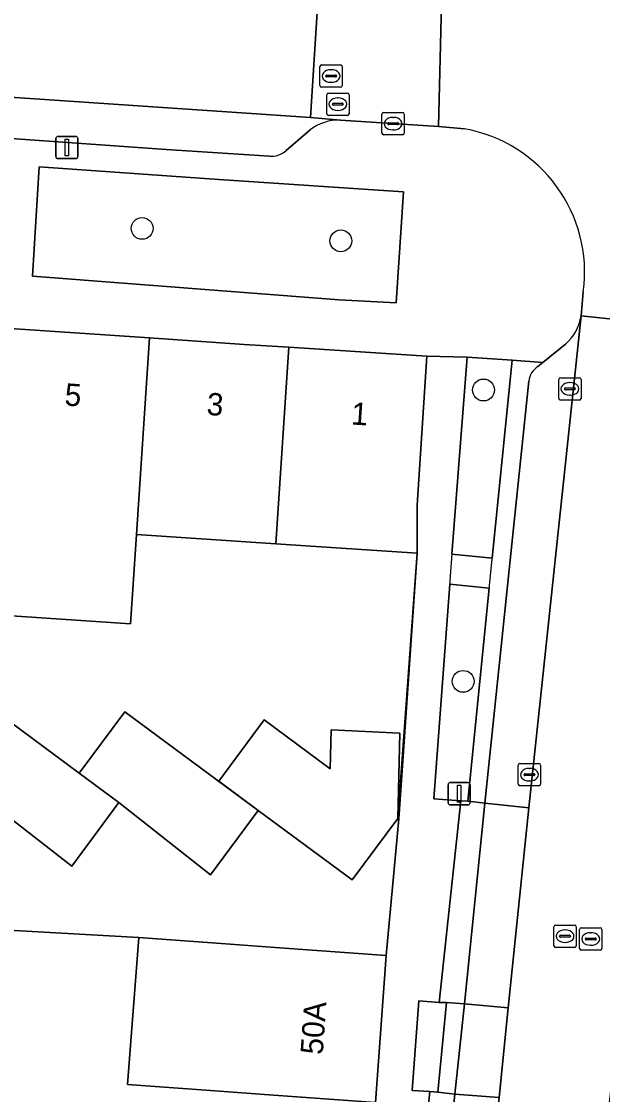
# Model space of a CAD drawing. Extents: x 163008 to 163854, y 382777 to 383982.
# Drawn here: x 163356.1 to 163382.15, y 383407.26 to 383455.36 of the extents above; entities that cross this region are included whole.
import ezdxf

# ---------------------------------------------------------------- set-up
doc = ezdxf.new("R2010")
doc.units = 0
for name, color, linetype in [('IMGEO_Boom', 7, 'Continuous'), ('IMGEO_Erf', 7, 'Continuous'), ('IMGEO_Groenvoorziening', 7, 'Continuous'), ('IMGEO_Haag', 7, 'Continuous'), ('IMGEO_Kolk', 7, 'Continuous'), ('IMGEO_Lichtmast', 7, 'Continuous'), ('IMGEO_Muur', 7, 'Continuous'), ('IMGEO_Pand', 7, 'Continuous'), ('IMGEO_Pand_nummerreeks', 7, 'Continuous'), ('IMGEO_Parkeervlak_open', 7, 'Continuous'), ('IMGEO_Rijbaan_lokaal_gesloten', 7, 'Continuous'), ('IMGEO_Rijbaan_lokaal_open', 7, 'Continuous'), ('IMGEO_Rioolput', 7, 'Continuous'), ('IMGEO_Voetpad_open', 7, 'Continuous')]:
    doc.layers.add(name, color=color, linetype=linetype)

msp = doc.modelspace()

# ---------------------------------------------------------------- linework, layer by layer
at = {"layer": 'IMGEO_Boom'}
for centre in [(163361.508, 383446.085), (163370.415, 383445.525), (163376.813, 383438.842), (163375.899, 383425.781)]:
    msp.add_circle(centre, 0.489, dxfattribs=at)
at = {"layer": 'IMGEO_Erf'}
for points in [[(163354.485, 383424.772), (163358.694, 383421.659), (163360.729, 383424.414), (163366.715, 383419.991), (163366.716, 383419.993), (163364.945, 383421.302), (163366.979, 383424.055), (163369.943, 383421.865), (163369.984, 383423.61), (163373.056, 383423.457), (163372.965, 383419.631), (163373.021, 383419.626), (163373.836, 383431.523), (163368.847, 383431.854), (163367.503, 383431.943), (163361.256, 383432.357), (163360.991, 383428.366), (163354.75, 383428.78)], [(163371.976, 383406.904), (163366.99, 383407.265), (163364.575, 383407.44), (163360.853, 383407.71), (163361.363, 383414.293), (163347.544, 383415.083), (163347.559, 383415.293), (163344.319, 383415.528), (163343.759, 383407.795), (163346.995, 383407.508), (163346.479, 383400.372)]]:
    msp.add_lwpolyline(points, dxfattribs=at)
at = {"layer": 'IMGEO_Groenvoorziening'}
for points in [[(163356.9, 383448.85), (163356.6, 383443.943), (163370.344, 383442.89), (163372.896, 383442.753), (163373.224, 383447.721), (163364.948, 383448.28)], [(163378.098, 383440.173), (163376.078, 383440.318), (163375.398, 383431.486), (163377.207, 383431.304)], [(163377.072, 383429.961), (163375.298, 383430.139), (163374.584, 383420.52), (163375.79, 383420.431), (163376.112, 383420.409)], [(163374.762, 383407.365), (163375.159, 383411.39), (163374.832, 383411.393), (163373.91, 383411.461), (163373.612, 383407.449), (163374.41, 383407.39)]]:
    msp.add_lwpolyline(points, close=True, dxfattribs=at)
at = {"layer": 'IMGEO_Haag'}
for points in [[(163378.098, 383440.173), (163376.078, 383440.318), (163375.415, 383431.713), (163374.584, 383420.52), (163375.79, 383420.431), (163376.112, 383420.409)], [(163374.762, 383407.365), (163375.159, 383411.39), (163374.832, 383411.393), (163373.91, 383411.461), (163373.612, 383407.449), (163374.41, 383407.39)]]:
    msp.add_lwpolyline(points, close=True, dxfattribs=at)
at = {"layer": 'IMGEO_Kolk'}
for p, q in [((163372.26, 383450.354), (163372.26, 383451.206)), ((163372.335, 383451.28), (163373.187, 383451.28)), ((163372.748, 383451.06), (163372.773, 383451.06)), ((163373.261, 383451.206), (163373.261, 383450.354)), ((163372.519, 383450.774), (163372.519, 383450.786)), ((163372.957, 383450.737), (163372.559, 383450.737)), ((163372.562, 383450.823), (163372.96, 383450.823)), ((163372.771, 383450.5), (163372.746, 383450.5)), ((163373.003, 383450.786), (163373.003, 383450.774)), ((163373.187, 383450.28), (163372.335, 383450.28)), ((163380.261, 383439.391), (163381.113, 383439.391)), ((163380.186, 383438.465), (163380.186, 383439.317)), ((163380.445, 383438.885), (163380.445, 383438.897)), ((163380.488, 383438.934), (163380.886, 383438.934)), ((163380.674, 383439.171), (163380.699, 383439.171)), ((163380.929, 383438.897), (163380.929, 383438.885)), ((163381.187, 383439.317), (163381.187, 383438.465)), ((163381.113, 383438.391), (163380.261, 383438.391)), ((163380.883, 383438.848), (163380.485, 383438.848)), ((163380.697, 383438.611), (163380.672, 383438.611)), ((163378.447, 383422.099), (163379.299, 383422.099)), ((163378.372, 383421.173), (163378.372, 383422.025)), ((163378.631, 383421.593), (163378.631, 383421.605)), ((163379.069, 383421.556), (163378.671, 383421.556)), ((163378.674, 383421.642), (163379.072, 383421.642)), ((163378.86, 383421.879), (163378.885, 383421.879)), ((163379.115, 383421.605), (163379.115, 383421.593)), ((163379.373, 383422.025), (163379.373, 383421.173)), ((163379.299, 383421.099), (163378.447, 383421.099)), ((163378.883, 383421.319), (163378.858, 383421.319))]:
    msp.add_line(p, q, dxfattribs=at)
for points in [[(163372.26, 383450.354), (163372.26, 383451.206)], [(163372.335, 383451.28), (163373.187, 383451.28)], [(163373.261, 383451.206), (163373.261, 383450.354)], [(163373.187, 383450.28), (163372.335, 383450.28)], [(163380.261, 383439.391), (163381.113, 383439.391)], [(163380.186, 383438.465), (163380.186, 383439.317)], [(163381.187, 383439.317), (163381.187, 383438.465)], [(163381.113, 383438.391), (163380.261, 383438.391)], [(163378.447, 383422.099), (163379.299, 383422.099)], [(163378.372, 383421.173), (163378.372, 383422.025)], [(163379.373, 383422.025), (163379.373, 383421.173)], [(163379.299, 383421.099), (163378.447, 383421.099)]]:
    msp.add_lwpolyline(points, dxfattribs=at)
for centre, radius, start, end in [((163372.337, 383451.204), 0.0765, 91.552, 178.448), ((163372.337, 383451.204), 0.0765, 91.552, 178.448), ((163373.185, 383451.204), 0.0765, 1.552, 88.448), ((163373.185, 383451.204), 0.0765, 1.552, 88.448), ((163372.559, 383450.783), 0.0403, 85.8775, 175.7526), ((163372.556, 383450.773), 0.0366, 178.938, 274.7102), ((163372.96, 383450.78), 0.043, 264.8664, 352.4533), ((163372.964, 383450.785), 0.0386, 1.7309, 96.639), ((163372.337, 383450.356), 0.0765, 181.552, 268.448), ((163372.337, 383450.356), 0.0765, 181.552, 268.448), ((163373.185, 383450.356), 0.0765, 271.552, 358.448), ((163373.185, 383450.356), 0.0765, 271.552, 358.448), ((163380.263, 383439.315), 0.0765, 91.552, 178.448), ((163380.263, 383439.315), 0.0765, 91.552, 178.448), ((163381.111, 383439.315), 0.0765, 1.552, 88.448), ((163381.111, 383439.315), 0.0765, 1.552, 88.448), ((163380.485, 383438.894), 0.0403, 85.8775, 175.7526), ((163380.482, 383438.884), 0.0366, 178.938, 274.7102), ((163380.886, 383438.891), 0.043, 264.8664, 352.4533), ((163380.89, 383438.896), 0.0386, 1.7309, 96.639), ((163380.263, 383438.467), 0.0765, 181.552, 268.448), ((163380.263, 383438.467), 0.0765, 181.552, 268.448), ((163381.111, 383438.467), 0.0765, 271.552, 358.448), ((163381.111, 383438.467), 0.0765, 271.552, 358.448), ((163378.449, 383422.023), 0.0765, 91.552, 178.448), ((163378.449, 383422.023), 0.0765, 91.552, 178.448), ((163379.297, 383422.023), 0.0765, 1.552, 88.448), ((163379.297, 383422.023), 0.0765, 1.552, 88.448), ((163378.671, 383421.602), 0.0403, 85.8775, 175.7526), ((163378.668, 383421.592), 0.0366, 178.938, 274.7102), ((163379.072, 383421.599), 0.043, 264.8664, 352.4533), ((163379.076, 383421.604), 0.0386, 1.7309, 96.639), ((163378.449, 383421.175), 0.0765, 181.552, 268.448), ((163378.449, 383421.175), 0.0765, 181.552, 268.448), ((163379.297, 383421.175), 0.0765, 271.552, 358.448), ((163379.297, 383421.175), 0.0765, 271.552, 358.448)]:
    msp.add_arc(centre, radius, start, end, dxfattribs=at)
for centre, major_axis, ratio, start_param, end_param in [((163372.747, 383450.78), (-0.387, 0.002), 0.722429, 4.712389, 7.853982), ((163372.772, 383450.78), (-0.39, 0.002), 0.717154, 1.570796, 4.712389), ((163380.673, 383438.891), (-0.387, 0.002), 0.722429, 4.712389, 7.853982), ((163380.698, 383438.891), (-0.39, 0.002), 0.717154, 1.570796, 4.712389), ((163378.859, 383421.599), (-0.387, 0.002), 0.722429, 4.712389, 7.853982), ((163378.884, 383421.599), (-0.39, 0.002), 0.717154, 1.570796, 4.712389)]:
    msp.add_ellipse(centre, major_axis=major_axis, ratio=ratio, start_param=start_param, end_param=end_param, dxfattribs=at)
at = {"layer": 'IMGEO_Lichtmast'}
for p, q in [((163357.64, 383449.311), (163357.64, 383450.111)), ((163357.64, 383450.111), (163357.64, 383449.311)), ((163357.74, 383450.211), (163358.53, 383450.211)), ((163358.53, 383450.211), (163357.74, 383450.211)), ((163358.63, 383450.111), (163358.63, 383449.311)), ((163358.63, 383449.311), (163358.63, 383450.111)), ((163358.53, 383449.211), (163357.74, 383449.211)), ((163357.74, 383449.211), (163358.53, 383449.211)), ((163375.224, 383420.346), (163375.224, 383421.146)), ((163375.224, 383421.146), (163375.224, 383420.346)), ((163375.324, 383421.246), (163376.114, 383421.246)), ((163376.114, 383421.246), (163375.324, 383421.246)), ((163376.214, 383421.146), (163376.214, 383420.346)), ((163376.214, 383420.346), (163376.214, 383421.146)), ((163376.114, 383420.246), (163375.324, 383420.246)), ((163375.324, 383420.246), (163376.114, 383420.246))]:
    msp.add_line(p, q, dxfattribs=at)
for points in [[(163358.06, 383450.086), (163358.21, 383450.086), (163358.21, 383449.336), (163358.06, 383449.336), (163358.06, 383450.086)], [(163375.644, 383421.121), (163375.794, 383421.121), (163375.794, 383420.371), (163375.644, 383420.371), (163375.644, 383421.121)]]:
    msp.add_lwpolyline(points, dxfattribs=at)
for centre, start, end in [((163357.74, 383450.111), 90, 180), ((163357.74, 383450.111), 90, 180), ((163358.53, 383450.111), 0, 90), ((163358.53, 383450.111), 360, 90), ((163357.74, 383449.311), 180, 270), ((163357.74, 383449.311), 180, 270), ((163358.53, 383449.311), 270, 0), ((163358.53, 383449.311), 270, 0), ((163375.324, 383421.146), 90, 180), ((163375.324, 383421.146), 90, 180), ((163376.114, 383421.146), 0, 90), ((163376.114, 383421.146), 360, 90), ((163375.324, 383420.346), 180, 270), ((163375.324, 383420.346), 180, 270), ((163376.114, 383420.346), 270, 0), ((163376.114, 383420.346), 270, 0)]:
    msp.add_arc(centre, 0.1, start, end, dxfattribs=at)
at = {"layer": 'IMGEO_Muur'}
msp.add_lwpolyline([(163372.965, 383419.631), (163373.836, 383431.523)], dxfattribs=at)
at = {"layer": 'IMGEO_Pand'}
for points in [[(163361.841, 383441.183), (163355.6, 383441.597), (163355.015, 383432.771), (163354.75, 383428.78), (163360.991, 383428.366), (163361.256, 383432.357)], [(163368.087, 383440.756), (163366.077, 383440.884), (163361.841, 383441.183), (163361.256, 383432.357), (163367.503, 383431.943)], [(163368.087, 383440.756), (163367.503, 383431.943), (163368.847, 383431.854), (163373.836, 383431.523), (163373.843, 383433.675), (163374.27, 383440.362)], [(163358.694, 383421.659), (163354.485, 383424.772), (163352.45, 383422.017), (163354.226, 383420.705), (163358.365, 383417.503), (163360.47, 383420.347)], [(163358.694, 383421.659), (163360.47, 383420.347), (163364.577, 383417.102), (163366.715, 383419.991), (163360.729, 383424.414)], [(163366.979, 383424.055), (163364.945, 383421.302), (163366.716, 383419.993), (163370.931, 383416.878), (163372.965, 383419.631), (163373.056, 383423.457), (163369.984, 383423.61), (163369.943, 383421.865)], [(163371.976, 383406.904), (163372.453, 383413.489), (163367.467, 383413.85), (163365.053, 383414.025), (163361.363, 383414.293), (163360.853, 383407.71), (163364.575, 383407.44), (163366.99, 383407.265)]]:
    msp.add_lwpolyline(points, close=True, dxfattribs=at)
at = {"layer": 'IMGEO_Parkeervlak_open'}
for points in [[(163370.395, 383450.936), (163369.057, 383451.05), (163345.21, 383452.67), (163345.093, 383450.863), (163362.58, 383449.622), (163367.214, 383449.321)], [(163367.962, 383449.574), (163369.039, 383450.507)], [(163378.845, 383439.239), (163376.874, 383420.32), (163378.852, 383420.107), (163381.187, 383442.17)], [(163380.487, 383440.896), (163379.476, 383440.074), (163379.249, 383439.889)]]:
    msp.add_lwpolyline(points, dxfattribs=at)
msp.add_lwpolyline([(163377.924, 383411.145), (163375.962, 383411.327), (163375.524, 383407.276), (163377.509, 383407.129)], close=True, dxfattribs=at)
for centre, radius, start, end in [((163370.323, 383448.808), 2.13, 88.0494, 127.0624), ((163367.304, 383450.287), 0.97, 264.6764, 312.6983), ((163379.129, 383442.471), 2.08, 310.7599, 351.6668), ((163379.705, 383439.155), 0.864, 121.8492, 174.4257)]:
    msp.add_arc(centre, radius, start, end, dxfattribs=at)
at = {"layer": 'IMGEO_Rijbaan_lokaal_gesloten'}
for points in [[(163370.395, 383450.936), (163374.801, 383450.65), (163374.931, 383456.145), (163369.406, 383456.514), (163369.057, 383451.05)], [(163386.18, 383441.058), (163386.24, 383441.629), (163381.187, 383442.17), (163378.852, 383420.107), (163377.924, 383411.145), (163377.509, 383407.129), (163376.995, 383402.152), (163375.302, 383380.12), (163374.956, 383375.701), (163374.285, 383366.938), (163373.956, 383362.42), (163371.645, 383332.124), (163376.752, 383331.727), (163377.719, 383344.943), (163378.157, 383350.289), (163380.219, 383377.706), (163380.756, 383384.669), (163381.255, 383391.604), (163381.708, 383397.344), (163381.997, 383402.839), (163384.118, 383421.455)]]:
    msp.add_lwpolyline(points, close=True, dxfattribs=at)
for points in [[(163379.932, 383455.859), (163378.049, 383455.967), (163374.931, 383456.145), (163374.801, 383450.65), (163375.954, 383450.55)], [(163381.287, 383443.238), (163381.187, 383442.17), (163386.24, 383441.629)]]:
    msp.add_lwpolyline(points, dxfattribs=at)
msp.add_arc((163374.814, 383444.118), 6.532, 352.2597, 79.9506, dxfattribs=at)
at = {"layer": 'IMGEO_Rijbaan_lokaal_open'}
msp.add_lwpolyline([(163369.406, 383456.514), (163363.435, 383456.889), (163355.67, 383457.631), (163345.574, 383458.285), (163345.21, 383452.67), (163369.057, 383451.05)], close=True, dxfattribs=at)
msp.add_lwpolyline([(163347.544, 383415.083), (163361.363, 383414.293), (163365.053, 383414.025), (163367.467, 383413.85), (163372.453, 383413.489), (163373.021, 383419.621), (163373.021, 383419.626), (163372.965, 383419.631), (163370.931, 383416.878), (163366.716, 383419.993), (163366.715, 383419.991), (163364.577, 383417.102), (163360.47, 383420.347), (163358.365, 383417.503), (163354.226, 383420.705)], dxfattribs=at)
at = {"layer": 'IMGEO_Rioolput'}
for p, q in [((163369.48, 383452.49), (163369.48, 383453.342)), ((163369.555, 383453.416), (163370.407, 383453.416)), ((163370.481, 383453.342), (163370.481, 383452.49)), ((163369.739, 383452.91), (163369.739, 383452.922)), ((163370.177, 383452.873), (163369.779, 383452.873)), ((163369.782, 383452.959), (163370.18, 383452.959)), ((163369.968, 383453.196), (163369.993, 383453.196)), ((163370.223, 383452.922), (163370.223, 383452.91)), ((163370.407, 383452.416), (163369.555, 383452.416)), ((163369.991, 383452.636), (163369.966, 383452.636)), ((163369.784, 383451.226), (163369.784, 383452.078)), ((163369.859, 383452.152), (163370.711, 383452.152)), ((163370.272, 383451.932), (163370.297, 383451.932)), ((163370.785, 383452.078), (163370.785, 383451.226)), ((163370.043, 383451.646), (163370.043, 383451.658)), ((163370.481, 383451.609), (163370.083, 383451.609)), ((163370.086, 383451.695), (163370.484, 383451.695)), ((163370.295, 383451.372), (163370.27, 383451.372)), ((163370.527, 383451.658), (163370.527, 383451.646)), ((163370.711, 383451.152), (163369.859, 383451.152)), ((163380.042, 383414.858), (163380.894, 383414.858)), ((163379.967, 383413.932), (163379.967, 383414.784)), ((163380.226, 383414.352), (163380.226, 383414.364)), ((163380.269, 383414.401), (163380.667, 383414.401)), ((163380.455, 383414.638), (163380.48, 383414.638)), ((163380.71, 383414.364), (163380.71, 383414.352)), ((163380.968, 383414.784), (163380.968, 383413.932)), ((163381.119, 383413.808), (163381.119, 383414.66)), ((163381.194, 383414.734), (163382.046, 383414.734)), ((163381.607, 383414.514), (163381.632, 383414.514)), ((163382.12, 383414.66), (163382.12, 383413.808)), ((163380.894, 383413.858), (163380.042, 383413.858)), ((163380.664, 383414.315), (163380.266, 383414.315)), ((163380.478, 383414.078), (163380.453, 383414.078)), ((163381.378, 383414.228), (163381.378, 383414.24)), ((163381.816, 383414.191), (163381.418, 383414.191)), ((163381.421, 383414.277), (163381.819, 383414.277)), ((163381.63, 383413.954), (163381.605, 383413.954)), ((163381.862, 383414.24), (163381.862, 383414.228)), ((163382.046, 383413.734), (163381.194, 383413.734))]:
    msp.add_line(p, q, dxfattribs=at)
for points in [[(163369.48, 383452.49), (163369.48, 383453.342)], [(163369.555, 383453.416), (163370.407, 383453.416)], [(163370.481, 383453.342), (163370.481, 383452.49)], [(163370.407, 383452.416), (163369.555, 383452.416)], [(163369.784, 383451.226), (163369.784, 383452.078)], [(163369.859, 383452.152), (163370.711, 383452.152)], [(163370.785, 383452.078), (163370.785, 383451.226)], [(163370.711, 383451.152), (163369.859, 383451.152)], [(163380.042, 383414.858), (163380.894, 383414.858)], [(163379.967, 383413.932), (163379.967, 383414.784)], [(163380.968, 383414.784), (163380.968, 383413.932)], [(163381.119, 383413.808), (163381.119, 383414.66)], [(163381.194, 383414.734), (163382.046, 383414.734)], [(163382.12, 383414.66), (163382.12, 383413.808)], [(163380.894, 383413.858), (163380.042, 383413.858)], [(163382.046, 383413.734), (163381.194, 383413.734)]]:
    msp.add_lwpolyline(points, dxfattribs=at)
for centre, radius, start, end in [((163369.557, 383453.34), 0.0765, 91.552, 178.448), ((163369.557, 383453.34), 0.0765, 91.552, 178.448), ((163370.405, 383453.34), 0.0765, 1.552, 88.448), ((163370.405, 383453.34), 0.0765, 1.552, 88.448), ((163369.779, 383452.919), 0.0403, 85.8775, 175.7526), ((163369.776, 383452.909), 0.0366, 178.938, 274.7102), ((163370.18, 383452.916), 0.043, 264.8664, 352.4533), ((163370.184, 383452.921), 0.0386, 1.7309, 96.639), ((163369.557, 383452.492), 0.0765, 181.552, 268.448), ((163369.557, 383452.492), 0.0765, 181.552, 268.448), ((163370.405, 383452.492), 0.0765, 271.552, 358.448), ((163370.405, 383452.492), 0.0765, 271.552, 358.448), ((163369.861, 383452.076), 0.0765, 91.552, 178.448), ((163369.861, 383452.076), 0.0765, 91.552, 178.448), ((163370.709, 383452.076), 0.0765, 1.552, 88.448), ((163370.709, 383452.076), 0.0765, 1.552, 88.448), ((163370.083, 383451.655), 0.0403, 85.8775, 175.7526), ((163370.08, 383451.645), 0.0366, 178.938, 274.7102), ((163370.484, 383451.652), 0.043, 264.8664, 352.4533), ((163370.488, 383451.657), 0.0386, 1.7309, 96.639), ((163369.861, 383451.228), 0.0765, 181.552, 268.448), ((163369.861, 383451.228), 0.0765, 181.552, 268.448), ((163370.709, 383451.228), 0.0765, 271.552, 358.448), ((163370.709, 383451.228), 0.0765, 271.552, 358.448), ((163380.044, 383414.782), 0.0765, 91.552, 178.448), ((163380.044, 383414.782), 0.0765, 91.552, 178.448), ((163380.892, 383414.782), 0.0765, 1.552, 88.448), ((163380.892, 383414.782), 0.0765, 1.552, 88.448), ((163380.266, 383414.361), 0.0403, 85.8775, 175.7526), ((163380.263, 383414.351), 0.0366, 178.938, 274.7102), ((163380.667, 383414.358), 0.043, 264.8664, 352.4533), ((163380.671, 383414.363), 0.0386, 1.7309, 96.639), ((163381.196, 383414.658), 0.0765, 91.552, 178.448), ((163381.196, 383414.658), 0.0765, 91.552, 178.448), ((163382.044, 383414.658), 0.0765, 1.552, 88.448), ((163382.044, 383414.658), 0.0765, 1.552, 88.448), ((163380.044, 383413.934), 0.0765, 181.552, 268.448), ((163380.044, 383413.934), 0.0765, 181.552, 268.448), ((163380.892, 383413.934), 0.0765, 271.552, 358.448), ((163380.892, 383413.934), 0.0765, 271.552, 358.448), ((163381.418, 383414.237), 0.0403, 85.8775, 175.7526), ((163381.415, 383414.227), 0.0366, 178.938, 274.7102), ((163381.819, 383414.234), 0.043, 264.8664, 352.4533), ((163381.823, 383414.239), 0.0386, 1.7309, 96.639), ((163381.196, 383413.81), 0.0765, 181.552, 268.448), ((163381.196, 383413.81), 0.0765, 181.552, 268.448), ((163382.044, 383413.81), 0.0765, 271.552, 358.448), ((163382.044, 383413.81), 0.0765, 271.552, 358.448)]:
    msp.add_arc(centre, radius, start, end, dxfattribs=at)
for centre, major_axis, ratio, start_param, end_param in [((163369.967, 383452.916), (-0.387, 0.002), 0.722429, 4.712389, 7.853982), ((163369.992, 383452.916), (-0.39, 0.002), 0.717154, 1.570796, 4.712389), ((163370.271, 383451.652), (-0.387, 0.002), 0.722429, 4.712389, 7.853982), ((163370.296, 383451.652), (-0.39, 0.002), 0.717154, 1.570796, 4.712389), ((163380.454, 383414.358), (-0.387, 0.002), 0.722429, 4.712389, 7.853982), ((163380.479, 383414.358), (-0.39, 0.002), 0.717154, 1.570796, 4.712389), ((163381.606, 383414.234), (-0.387, 0.002), 0.722429, 4.712389, 7.853982), ((163381.631, 383414.234), (-0.39, 0.002), 0.717154, 1.570796, 4.712389)]:
    msp.add_ellipse(centre, major_axis=major_axis, ratio=ratio, start_param=start_param, end_param=end_param, dxfattribs=at)
at = {"layer": 'IMGEO_Voetpad_open'}
for points in [[(163367.214, 383449.321), (163362.58, 383449.622), (163345.093, 383450.863), (163342.319, 383451.041), (163322.947, 383452.284)], [(163375.954, 383450.55), (163374.801, 383450.65), (163370.395, 383450.936)], [(163369.039, 383450.507), (163367.962, 383449.574)], [(163314.716, 383449.146), (163314.409, 383444.32), (163317.124, 383444.147), (163323.921, 383443.696), (163330.824, 383443.239), (163336.871, 383442.838), (163343.038, 383442.429), (163349.36, 383442.01), (163355.6, 383441.597), (163361.841, 383441.183), (163366.077, 383440.884), (163368.087, 383440.756), (163374.27, 383440.362), (163376.078, 383440.318), (163378.098, 383440.173), (163379.476, 383440.074), (163380.487, 383440.896)], [(163381.187, 383442.17), (163381.287, 383443.238)], [(163379.249, 383439.889), (163379.476, 383440.074), (163378.098, 383440.173), (163377.207, 383431.304), (163375.398, 383431.486), (163376.078, 383440.318), (163374.27, 383440.362), (163373.843, 383433.675), (163373.836, 383431.523), (163373.021, 383419.626), (163373.021, 383419.621), (163372.453, 383413.489), (163371.976, 383406.904)], [(163372.488, 383392.322), (163372.575, 383393.488), (163373.247, 383402.535), (163373.899, 383402.487), (163374.41, 383407.39), (163373.612, 383407.449), (163373.91, 383411.461), (163374.832, 383411.393), (163375.79, 383420.431), (163374.584, 383420.52), (163375.298, 383430.139), (163377.072, 383429.961), (163376.112, 383420.409), (163376.874, 383420.32), (163378.845, 383439.239)]]:
    msp.add_lwpolyline(points, dxfattribs=at)
for points in [[(163356.9, 383448.85), (163364.948, 383448.28), (163373.224, 383447.721), (163372.896, 383442.753), (163370.344, 383442.89), (163356.6, 383443.943)], [(163376.874, 383420.32), (163376.112, 383420.409), (163375.79, 383420.431), (163374.832, 383411.393), (163375.159, 383411.39), (163375.962, 383411.327)], [(163377.924, 383411.145), (163378.852, 383420.107), (163376.874, 383420.32), (163375.962, 383411.327)], [(163374.762, 383407.365), (163375.524, 383407.276), (163375.962, 383411.327), (163375.159, 383411.39)], [(163374.762, 383407.365), (163374.41, 383407.39), (163373.899, 383402.487), (163374.234, 383402.466), (163375.012, 383402.387), (163375.524, 383407.276)], [(163376.995, 383402.152), (163377.509, 383407.129), (163375.524, 383407.276), (163375.012, 383402.387)]]:
    msp.add_lwpolyline(points, close=True, dxfattribs=at)
for centre, radius, start, end in [((163370.323, 383448.808), 2.13, 88.0494, 127.0624), ((163374.814, 383444.118), 6.532, 352.2597, 79.9506), ((163367.304, 383450.287), 0.97, 264.6764, 312.6983), ((163379.129, 383442.471), 2.08, 310.7599, 351.6668), ((163379.705, 383439.155), 0.864, 121.8492, 174.4257)]:
    msp.add_arc(centre, radius, start, end, dxfattribs=at)

# ---------------------------------------------------------------- texts
at = {"layer": 'IMGEO_Pand_nummerreeks'}
for s, rotation, p in [('5', 356.2076, (163358.013, 383438.149)), ('3', 356.2076, (163364.38, 383437.727)), ('1', 356.2076, (163370.86, 383437.298)), ('50A', 85.8569, (163369.603, 383409.026))]:
    msp.add_text(s, height=1, rotation=rotation, dxfattribs=at).set_placement(p)

doc.saveas('drawing.dxf')
